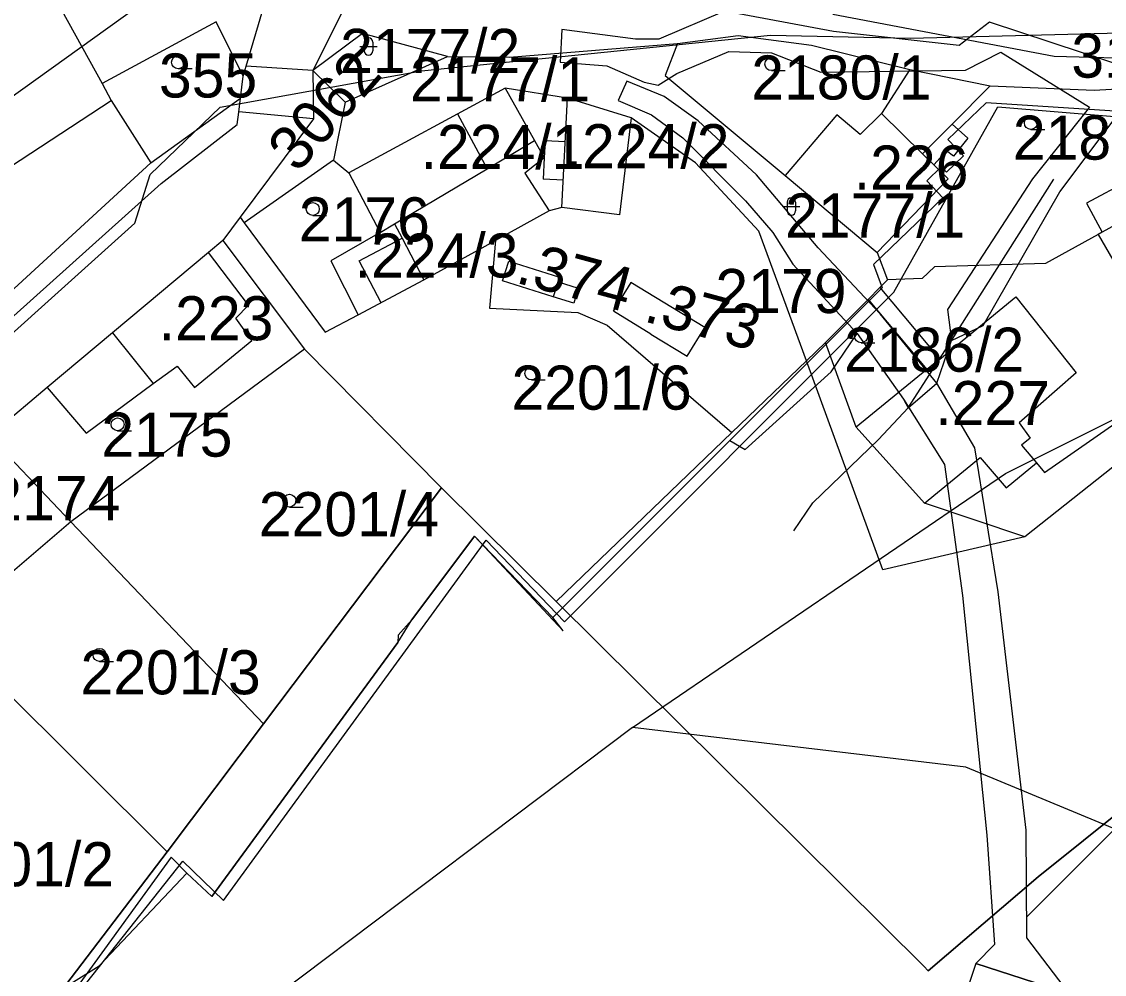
# Model space of a CAD drawing. Extents: x -564810 to -550519, y -1045831 to -1034011.
# Drawn here: x -553266.8 to -553141.5, y -1036818.2 to -1036707.9 of the extents above; entities that cross this region are included whole.
import ezdxf

# ---------------------------------------------------------------- set-up
doc = ezdxf.new("R2010")
doc.units = 0
for name, color, linetype in [('KN stav', 7, 'Continuous'), ('Lesní porost', 7, 'Continuous'), ('Obvod KPU', 7, 'Continuous'), ('Parcelní čísla', 7, 'Continuous'), ('Polní cesty stavající', 7, 'Continuous'), ('STG', 7, 'Continuous'), ('vodní toky', 7, 'Continuous'), ('Vrstva 22', 7, 'Continuous'), ('Vrstva 33', 7, 'Continuous'), ('Vrstva 4', 7, 'Continuous'), ('Vrstva 5', 7, 'Continuous'), ('zamokř ploch', 7, 'Continuous')]:
    doc.layers.add(name, color=color, linetype=linetype)

msp = doc.modelspace()

# ---------------------------------------------------------------- linework, layer by layer
at = {"layer": 'KN stav'}
for p, q in [((-553264.95, -1036701.53), (-553257.51, -1036715.1)), ((-553240.82, -1036713.06), (-553238.91, -1036706.57)), ((-553244.29, -1036707.93), (-553257.51, -1036715.1)), ((-553241.17, -1036714.25), (-553244.29, -1036707.93)), ((-553229.83, -1036707.06), (-553233.12, -1036713.57)), ((-553172.92, -1036707.08), (-553147.32, -1036711.94)), ((-553227.35, -1036709.31), (-553233.12, -1036713.57)), ((-553217.53, -1036711.96), (-553227.35, -1036709.31)), ((-553210.36, -1036712.05), (-553190.89, -1036710.46)), ((-553190.89, -1036710.46), (-553192.33, -1036714.14)), ((-553190.89, -1036710.46), (-553183.87, -1036709.53)), ((-553183.87, -1036709.53), (-553175.41, -1036710.63)), ((-553175.41, -1036710.63), (-553164.03, -1036713.46)), ((-553147.32, -1036711.94), (-553136.48, -1036712.2)), ((-553241.17, -1036714.25), (-553240.82, -1036713.06)), ((-553229.37, -1036717.24), (-553217.53, -1036711.96)), ((-553217.53, -1036711.96), (-553210.36, -1036712.05)), ((-553241.49, -1036716.79), (-553241.17, -1036714.25)), ((-553233.12, -1036713.57), (-553233.04, -1036719.17)), ((-553233.12, -1036713.57), (-553229.37, -1036717.24)), ((-553192.33, -1036714.14), (-553178.45, -1036725.74)), ((-553164.03, -1036713.46), (-553167.29, -1036718.56)), ((-553164.03, -1036713.46), (-553154.71, -1036715.36)), ((-553257.51, -1036715.1), (-553256.44, -1036717.04)), ((-553210.84, -1036715.61), (-553228.94, -1036725.44)), ((-553203.62, -1036716.8), (-553210.84, -1036715.61)), ((-553210.84, -1036715.61), (-553207.45, -1036721.68)), ((-553154.71, -1036715.36), (-553159.13, -1036719.8)), ((-553154.71, -1036715.36), (-553142.68, -1036715.85)), ((-553142.68, -1036715.85), (-553126.45, -1036714.86)), ((-553251.88, -1036724.28), (-553241.49, -1036716.79)), ((-553241.69, -1036718.39), (-553241.49, -1036716.79)), ((-553196.28, -1036719.05), (-553203.62, -1036716.8)), ((-553268.1, -1036724.68), (-553256.44, -1036717.04)), ((-553256.44, -1036717.04), (-553251.88, -1036724.28)), ((-553229.37, -1036717.24), (-553230.74, -1036723.96)), ((-553241.87, -1036719.83), (-553241.69, -1036718.39)), ((-553233.04, -1036719.17), (-553241.54, -1036730.56)), ((-553196.28, -1036719.05), (-553197.62, -1036730.29)), ((-553188.82, -1036724.26), (-553196.28, -1036719.05)), ((-553172.48, -1036718.73), (-553178.45, -1036725.74)), ((-553169.77, -1036720.98), (-553172.48, -1036718.73)), ((-553167.29, -1036718.56), (-553169.77, -1036720.98)), ((-553250.68, -1036726.67), (-553241.87, -1036719.83)), ((-553159.13, -1036719.8), (-553157.29, -1036721.41)), ((-553207.45, -1036721.68), (-553206.34, -1036723.67)), ((-553157.29, -1036721.41), (-553158.96, -1036723.49)), ((-553159.77, -1036722.86), (-553161.23, -1036724.5)), ((-553158.96, -1036723.49), (-553159.77, -1036722.86)), ((-553285.39, -1036755.08), (-553251.88, -1036724.28)), ((-553230.74, -1036723.96), (-553241.06, -1036731.21)), ((-553230.74, -1036723.96), (-553228.94, -1036725.44)), ((-553206.34, -1036723.67), (-553208.59, -1036725.45)), ((-553181.48, -1036732.17), (-553188.82, -1036724.26)), ((-553228.94, -1036725.44), (-553225.32, -1036732.32)), ((-553208.59, -1036725.45), (-553205.75, -1036729.83)), ((-553161.23, -1036724.5), (-553159.58, -1036726.11)), ((-553137.01, -1036725.41), (-553143.55, -1036728.92)), ((-553304.61, -1036775.06), (-553250.68, -1036726.67)), ((-553178.45, -1036725.74), (-553167.81, -1036734.63)), ((-553159.58, -1036726.11), (-553167.81, -1036734.63)), ((-553204.28, -1036729.44), (-553205.75, -1036729.83)), ((-553197.62, -1036730.29), (-553204.28, -1036729.44)), ((-553143.55, -1036728.92), (-553141.76, -1036732.29)), ((-553241.54, -1036730.56), (-553243.55, -1036733.25)), ((-553241.54, -1036730.56), (-553241.06, -1036731.21)), ((-553205.75, -1036729.83), (-553211.99, -1036733.27)), ((-553137.42, -1036729.88), (-553141.76, -1036732.29)), ((-553241.06, -1036731.21), (-553231.67, -1036743.85)), ((-553225.32, -1036732.32), (-553223.65, -1036731.33)), ((-553223.65, -1036731.33), (-553222.78, -1036732.99)), ((-553243.55, -1036733.25), (-553245.2, -1036734.64)), ((-553243.55, -1036733.25), (-553234.08, -1036745.81)), ((-553225.32, -1036732.32), (-553231.03, -1036735.59)), ((-553222.78, -1036732.99), (-553220.25, -1036737.82)), ((-553175.99, -1036747.18), (-553181.48, -1036732.17)), ((-553149.16, -1036806.89), (-553057.2, -1036733.01)), ((-553057.2, -1036733.01), (-553149.16, -1036806.89)), ((-553142.23, -1036732.55), (-553148.3, -1036735.92)), ((-553141.76, -1036732.29), (-553142.23, -1036732.55)), ((-553142.23, -1036732.55), (-553137.15, -1036741.36)), ((-553220.25, -1036737.82), (-553211.99, -1036733.27)), ((-553211.99, -1036733.27), (-553212.65, -1036741.1)), ((-553245.2, -1036734.64), (-553256.31, -1036743.95)), ((-553240.55, -1036740.75), (-553245.2, -1036734.64)), ((-553231.03, -1036735.59), (-553227.86, -1036741.85)), ((-553211.17, -1036737.91), (-553210.44, -1036735.63)), ((-553210.44, -1036735.63), (-553204.55, -1036737.51)), ((-553167.81, -1036734.63), (-553166.61, -1036737.82)), ((-553161.14, -1036736.32), (-553162.58, -1036737.65)), ((-553148.3, -1036735.92), (-553161.14, -1036736.32)), ((-553227.86, -1036741.85), (-553220.25, -1036737.82)), ((-553205.28, -1036739.79), (-553211.17, -1036737.91)), ((-553204.55, -1036737.51), (-553204.71, -1036738.02)), ((-553204.71, -1036738.02), (-553202.41, -1036738.76)), ((-553196.3, -1036738.13), (-553197.41, -1036739.94)), ((-553187.76, -1036743.34), (-553196.3, -1036738.13)), ((-553166.61, -1036737.82), (-553167.49, -1036738.71)), ((-553162.58, -1036737.65), (-553166.61, -1036737.82)), ((-553202.41, -1036738.76), (-553202.9, -1036740.5)), ((-553167.49, -1036738.71), (-553168.85, -1036740.08)), ((-553167.49, -1036738.71), (-553160.56, -1036746.98)), ((-553242.03, -1036742.23), (-553240.55, -1036740.75)), ((-553202.9, -1036740.5), (-553205.28, -1036739.79)), ((-553198.32, -1036741.44), (-553197.41, -1036739.94)), ((-553168.85, -1036740.08), (-553173.78, -1036745.06)), ((-553168.85, -1036740.08), (-553162.04, -1036748.19)), ((-553160.56, -1036746.98), (-553151.74, -1036739.79)), ((-553151.74, -1036739.79), (-553144.76, -1036748.56)), ((-553231.67, -1036743.85), (-553227.86, -1036741.85)), ((-553212.65, -1036741.1), (-553202.45, -1036741.6)), ((-553202.45, -1036741.6), (-553199.05, -1036743.05)), ((-553194, -1036744.08), (-553198.32, -1036741.44)), ((-553240.18, -1036744.82), (-553242.03, -1036742.23)), ((-553199.05, -1036743.05), (-553184.6, -1036755.46)), ((-553256.31, -1036743.95), (-553263.85, -1036750.26)), ((-553194, -1036744.08), (-553189.78, -1036746.65)), ((-553189.78, -1036746.65), (-553187.76, -1036743.34)), ((-553246.8, -1036750.25), (-553240.18, -1036744.82)), ((-553173.78, -1036745.06), (-553175.99, -1036747.18)), ((-553170.23, -1036754.87), (-553173.78, -1036745.06)), ((-553234.08, -1036745.81), (-553261.11, -1036765.8)), ((-553234.08, -1036745.81), (-553218.21, -1036761.87)), ((-553251.58, -1036749.82), (-553248.81, -1036747.78)), ((-553248.81, -1036747.78), (-553246.8, -1036750.25)), ((-553175.99, -1036747.18), (-553184.6, -1036755.46)), ((-553162.04, -1036748.19), (-553170.23, -1036754.87)), ((-553144.76, -1036748.56), (-553151.36, -1036754.34)), ((-553263.85, -1036750.26), (-553270.55, -1036755.88)), ((-553263.85, -1036750.26), (-553259.37, -1036755.56)), ((-553259.37, -1036755.56), (-553251.58, -1036749.82)), ((-553151.36, -1036754.34), (-553150.1, -1036756.14)), ((-553148.44, -1036760.12), (-553139.28, -1036753.72)), ((-553184.6, -1036755.46), (-553204.95, -1036775.03)), ((-553162.3, -1036763.64), (-553170.23, -1036754.87)), ((-553270.55, -1036755.88), (-553261.11, -1036765.8)), ((-553150.1, -1036756.14), (-553151.08, -1036756.95)), ((-553151.08, -1036756.95), (-553149.37, -1036759)), ((-553137.18, -1036756.82), (-553150.7, -1036767.55)), ((-553149.37, -1036759), (-553148.44, -1036760.12)), ((-553238.83, -1036789.2), (-553218.21, -1036761.87)), ((-553218.21, -1036761.87), (-553238.83, -1036789.2)), ((-553218.21, -1036761.87), (-553204.95, -1036775.03)), ((-553204.95, -1036775.03), (-553218.21, -1036761.87)), ((-553150.7, -1036767.55), (-553162.3, -1036763.64)), ((-553261.11, -1036765.8), (-553268.43, -1036772.06)), ((-553261.11, -1036765.8), (-553238.83, -1036789.2)), ((-553204.95, -1036775.03), (-553162.41, -1036817.25)), ((-553162.41, -1036817.25), (-553204.95, -1036775.03)), ((-553272.56, -1036781.53), (-553249.99, -1036803.99)), ((-553249.99, -1036803.99), (-553238.83, -1036789.2)), ((-553238.83, -1036789.2), (-553249.99, -1036803.99)), ((-553249.99, -1036803.99), (-553273.82, -1036835.26)), ((-553273.82, -1036835.26), (-553249.99, -1036803.99)), ((-553161.9, -1036817.76), (-553149.16, -1036806.89)), ((-553149.16, -1036806.89), (-553161.9, -1036817.76)), ((-553162.41, -1036817.25), (-553161.9, -1036817.76)), ((-553161.9, -1036817.76), (-553162.41, -1036817.25))]:
    msp.add_line(p, q, dxfattribs=at)
at = {"layer": 'Lesní porost'}
msp.add_line((-553150.48, -1036811.51), (-553132.34, -1036793.38), dxfattribs=at)
for points in [[(-553261.44, -1036819.42), (-553257.85, -1036817.2), (-553247.71, -1036806.46), (-553244.82, -1036809.16), (-553223.29, -1036779.77), (-553221.65, -1036777.17), (-553214.4, -1036767.46), (-553204.13, -1036778.44), (-553205.35, -1036776.9), (-553184.84, -1036756.41), (-553183.08, -1036757.44), (-553173.11, -1036748.47), (-553170.11, -1036744), (-553164.75, -1036751.63), (-553164.21, -1036752.62), (-553160.89, -1036749.75), (-553159.19, -1036744.84), (-553155.52, -1036743.09), (-553146.64, -1036727.62), (-553139.68, -1036718.33)], [(-553114.49, -1036831.41), (-553145.54, -1036820.45), (-553156.36, -1036816.94), (-553167.1, -1036848.85), (-553177.25, -1036857.64), (-553186.23, -1036861.3), (-553233.71, -1036873.74)]]:
    msp.add_lwpolyline(points, dxfattribs=at)
at = {"layer": 'Obvod KPU'}
for p, q in [((-553155.17, -1036717.31), (-553159.61, -1036721.58)), ((-553139.68, -1036718.33), (-553155.17, -1036717.31)), ((-553159.61, -1036721.58), (-553157.82, -1036723.45)), ((-553157.82, -1036723.45), (-553159.77, -1036725.33)), ((-553160.37, -1036724.71), (-553162.06, -1036726.34)), ((-553159.77, -1036725.33), (-553160.37, -1036724.71)), ((-553162.06, -1036726.34), (-553160.18, -1036728.3)), ((-553160.18, -1036728.3), (-553168.21, -1036736.02)), ((-553168.21, -1036736.02), (-553167.22, -1036738.75)), ((-553167.22, -1036738.75), (-553174.52, -1036746.06)), ((-553174.52, -1036746.06), (-553184.7, -1036756.24)), ((-553184.7, -1036756.24), (-553205.35, -1036776.9)), ((-553214.4, -1036767.46), (-553221.65, -1036777.17)), ((-553205.35, -1036776.9), (-553214.4, -1036767.46)), ((-553221.65, -1036777.17), (-553223.23, -1036778.94)), ((-553223.23, -1036778.94), (-553223.29, -1036779.77)), ((-553223.29, -1036779.77), (-553244.82, -1036809.16)), ((-553249.53, -1036804.61), (-553272.29, -1036836)), ((-553247.71, -1036806.46), (-553249.53, -1036804.61)), ((-553244.82, -1036809.16), (-553247.71, -1036806.46))]:
    msp.add_line(p, q, dxfattribs=at)
at = {"layer": 'Polní cesty stavající'}
for p, q in [((-553192.45, -1036716.6), (-553196.76, -1036714.83)), ((-553188.51, -1036719.39), (-553192.45, -1036716.6)), ((-553197.79, -1036717.05), (-553193.91, -1036718.71)), ((-553193.91, -1036718.71), (-553190.27, -1036721.38)), ((-553181.78, -1036725.64), (-553188.51, -1036719.39)), ((-553190.27, -1036721.38), (-553183.02, -1036728.68)), ((-553174.64, -1036734.12), (-553181.78, -1036725.64)), ((-553183.02, -1036728.68), (-553179.88, -1036732.32)), ((-553179.88, -1036732.32), (-553177.57, -1036736.01)), ((-553167.43, -1036741.74), (-553174.64, -1036734.12)), ((-553177.57, -1036736.01), (-553170.11, -1036744)), ((-553160.89, -1036749.75), (-553167.43, -1036741.74)), ((-553170.11, -1036744), (-553164.75, -1036751.63)), ((-553156.48, -1036757.25), (-553160.89, -1036749.75)), ((-553164.75, -1036751.63), (-553159.99, -1036759.16)), ((-553153.78, -1036773.92), (-553156.48, -1036757.25)), ((-553159.99, -1036759.16), (-553157.93, -1036774.32)), ((-553157.93, -1036774.32), (-553155.11, -1036802.09)), ((-553150.54, -1036801.5), (-553153.78, -1036773.92)), ((-553155.11, -1036802.09), (-553154.22, -1036814.71)), ((-553150.46, -1036813.94), (-553150.54, -1036801.5)), ((-553154.22, -1036814.71), (-553156.36, -1036816.94)), ((-553145.54, -1036820.45), (-553150.46, -1036813.94)), ((-553156.36, -1036816.94), (-553145.54, -1036820.45))]:
    msp.add_line(p, q, dxfattribs=at)
msp.add_lwpolyline([(-553196.76, -1036714.83), (-553197.79, -1036717.05)], dxfattribs=at)
at = {"layer": 'STG'}
for points in [[(-553913.89, -1037214.19), (-553796.31, -1037140.69), (-553706.3, -1037067.18), (-553629.14, -1036991.84), (-553566.68, -1036914.66), (-553476.66, -1036833.81), (-553318.67, -1036752.96), (-553234.16, -1036692.32), (-553142.31, -1036650.05), (-553048.61, -1036626.16), (-552953.09, -1036624.32), (-552903.48, -1036624.32), (-552861.23, -1036602.27), (-552798.77, -1036576.55), (-552738.15, -1036530.61), (-552646.29, -1036431.38), (-552581.99, -1036368.9), (-552545.25, -1036306.42), (-552506.67, -1036223.73), (-552482.79, -1036161.25), (-552440.54, -1036117.15)], [(-553086.83, -1037509.03), (-553102.44, -1037299.55), (-553086.83, -1037209.51), (-553071.21, -1037131.41), (-553050.08, -1037031.26), (-553047.33, -1036952.24), (-553054.68, -1036883.33), (-553078.56, -1036837.39), (-553119.89, -1036809.83), (-553157.55, -1036794.21), (-553196.13, -1036789.62), (-553152.96, -1036760.21), (-553125.41, -1036746.43), (-553070.29, -1036720.71), (-552977.52, -1036697.74), (-552896.69, -1036677.52), (-552848, -1036668.34), (-552776.36, -1036649.96), (-552684.5, -1036608.61), (-552638.57, -1036588.4), (-552609.18, -1036560.84), (-552571.52, -1036514.9), (-552546.72, -1036489.17)], [(-553196.13, -1036789.62), (-553277.88, -1036851.18), (-553308.2, -1036910.9), (-553330.24, -1036961.43), (-553350.45, -1037016.56), (-553366.98, -1037068.01), (-553390.87, -1037124.06), (-553420.26, -1037173.67), (-553443.22, -1037210.43), (-553471.7, -1037229.72), (-553504.77, -1037267.39), (-553528.65, -1037307.82), (-553552.53, -1037334.46), (-553583.76, -1037353.76), (-553622.34, -1037363.86), (-553655.41, -1037373.05), (-553676.54, -1037388.67), (-553691.23, -1037407.05)]]:
    msp.add_lwpolyline(points, dxfattribs=at)
at = {"layer": 'vodní toky'}
for points in [[(-553140.51, -1036712.68), (-553154.81, -1036707.98), (-553158.29, -1036710.7), (-553172.85, -1036709.05), (-553185.46, -1036706.72), (-553193.07, -1036709.96), (-553195.78, -1036709.95), (-553204.31, -1036708.84), (-553204.48, -1036712.6), (-553199.08, -1036713.05), (-553194.78, -1036714.93), (-553193.16, -1036715.27), (-553190.98, -1036713.92), (-553184.97, -1036711.38), (-553180.02, -1036711.54), (-553174.31, -1036713.78), (-553157.59, -1036713.56), (-553153.5, -1036711.44), (-553143.21, -1036717.83), (-553149.8, -1036726.1), (-553159.66, -1036741.25), (-553159.19, -1036744.84), (-553155.52, -1036743.09), (-553146.64, -1036727.62), (-553139.68, -1036718.33)], [(-553177.45, -1036766.84), (-553175.26, -1036763.61), (-553167.66, -1036756.28), (-553164.21, -1036752.62), (-553159.19, -1036744.84), (-553147.35, -1036726.17)]]:
    msp.add_lwpolyline(points, dxfattribs=at)
at = {"layer": 'Vrstva 33'}
msp.add_lwpolyline([(-553437.86, -1037027.66), (-553431.51, -1036952.06), (-553425.86, -1036904.01), (-553418.79, -1036878.58), (-553403.96, -1036844.66), (-553391.96, -1036822.05), (-553370.06, -1036810.04), (-553343.4, -1036794.85), (-553314.8, -1036777.54), (-553297.85, -1036767.29), (-553277.72, -1036752.81), (-553253.71, -1036731.26), (-553251.95, -1036725.61), (-553243.83, -1036717.84), (-553220.52, -1036713.6), (-553180.16, -1036709.5), (-553163.92, -1036709.85), (-553122.95, -1036708.79)], dxfattribs=at)
at = {"layer": 'Vrstva 4'}
for p, q in [((-553233.12, -1036713.57), (-553240.82, -1036713.06)), ((-553204.28, -1036729.44), (-553203.62, -1036716.8)), ((-553233.04, -1036719.17), (-553241.69, -1036718.38)), ((-553216.38, -1036718.61), (-553212.94, -1036724.95)), ((-553162.53, -1036723.21), (-553167.29, -1036718.56)), ((-553159.13, -1036719.79), (-553162.53, -1036723.21)), ((-553212.94, -1036724.95), (-553207.45, -1036721.68)), ((-553206.24, -1036721.72), (-553206.34, -1036723.67)), ((-553203.89, -1036721.84), (-553206.24, -1036721.72)), ((-553161.23, -1036724.49), (-553162.53, -1036723.21)), ((-553206.34, -1036723.67), (-553206.47, -1036726.17)), ((-553223.65, -1036731.33), (-553212.94, -1036724.95)), ((-553204.12, -1036726.29), (-553206.47, -1036726.17)), ((-553227.77, -1036735.6), (-553222.78, -1036732.99)), ((-553225.22, -1036740.47), (-553227.77, -1036735.6)), ((-553204.71, -1036738.02), (-553205.28, -1036739.79)), ((-553256.31, -1036743.94), (-553251.58, -1036749.82)), ((-553160.56, -1036746.98), (-553162.04, -1036748.19)), ((-553167.15, -1036771.36), (-553175.99, -1036747.18)), ((-553162.3, -1036763.64), (-553155.88, -1036758.37)), ((-553155.88, -1036758.37), (-553152.88, -1036761.86)), ((-553152.88, -1036761.86), (-553149.37, -1036759)), ((-553150.7, -1036767.55), (-553167.15, -1036771.36))]:
    msp.add_line(p, q, dxfattribs=at)
at = {"layer": 'Vrstva 5'}
msp.add_lwpolyline([(-553100.28, -1036859.58), (-553193.44, -1036929.8), (-553216.84, -1036879.25), (-553272.47, -1036835.74), (-553248.18, -1036805.09), (-553243.47, -1036809.64), (-553213.05, -1036767.94), (-553204, -1036777.38), (-553165.87, -1036739.23), (-553153.82, -1036717.79), (-553120.78, -1036720.53)], dxfattribs=at)
at = {"layer": 'zamokř ploch'}
for p, q in [((-553227.17, -1036710.31), (-553227.17, -1036711.31)), ((-553226.17, -1036710.31), (-553226.17, -1036711.31)), ((-553227.67, -1036710.81), (-553225.67, -1036710.81)), ((-553248.7, -1036713.36), (-553247.1, -1036713.36)), ((-553180.04, -1036713.59), (-553178.44, -1036713.59)), ((-553150, -1036720.39), (-553148.4, -1036720.39)), ((-553178.73, -1036729.32), (-553176.73, -1036729.32)), ((-553178.23, -1036728.82), (-553178.23, -1036729.82)), ((-553177.23, -1036728.82), (-553177.23, -1036729.82)), ((-553233.12, -1036730.36), (-553231.52, -1036730.36)), ((-553169.65, -1036745.08), (-553168.05, -1036745.08)), ((-553207.82, -1036749.39), (-553206.22, -1036749.39)), ((-553255.71, -1036755.28), (-553254.11, -1036755.28)), ((-553235.83, -1036764.11), (-553234.23, -1036764.11)), ((-553257.8, -1036781.96), (-553256.2, -1036781.96))]:
    msp.add_line(p, q, dxfattribs=at)
for centre in [(-553248.71, -1036712.62), (-553180.04, -1036712.84), (-553150, -1036719.64), (-553233.12, -1036729.61), (-553169.65, -1036744.33), (-553207.82, -1036748.64), (-553255.71, -1036754.53), (-553235.83, -1036763.36), (-553257.8, -1036781.21)]:
    msp.add_circle(centre, 0.75, dxfattribs=at)
for centre, start, end in [((-553226.67, -1036710.31), 0, 180), ((-553226.67, -1036711.31), 180, 0), ((-553177.73, -1036728.82), 0, 180), ((-553177.73, -1036729.82), 180, 0)]:
    msp.add_arc(centre, 0.5, start, end, dxfattribs=at)

# ---------------------------------------------------------------- texts
at = {"layer": 'Parcelní čísla'}
for s, p in [('2177/2', (-553229.96, -1036713.86)), ('3125/3', (-553145.32, -1036714.41)), ('355', (-553250.93, -1036716.71)), ('2177/1', (-553221.88, -1036717.16)), ('2180/1', (-553182.37, -1036716.94)), ('2180/2', (-553152.09, -1036723.9)), ('2176', (-553234.74, -1036733.36)), ('2177/1', (-553178.45, -1036732.91)), ('2179', (-553186.52, -1036741.65)), ('2186/2', (-553171.63, -1036748.44)), ('2201/6', (-553210.12, -1036752.83)), ('2175', (-553257.59, -1036758.27)), ('2174', (-553270.56, -1036765.62)), ('2201/4', (-553239.37, -1036767.47)), ('2201/3', (-553260.01, -1036785.77)), ('2201/2', (-553276.98, -1036807.98))]:
    msp.add_text(s, height=5.1, dxfattribs=at).set_placement(p)
msp.add_text('3062', height=5.1, rotation=48.8141, dxfattribs=at).set_placement((-553234.88, -1036725.56))
at = {"layer": 'Vrstva 22'}
for s, p in [('.224/1', (-553220.64, -1036724.97)), ('.224/2', (-553203.85, -1036724.89)), ('.226', (-553170.5, -1036727.36)), ('.224/3', (-553228.27, -1036737.54)), ('.223', (-553250.95, -1036744.8)), ('.227', (-553161.07, -1036754.62))]:
    msp.add_text(s, height=5.1, dxfattribs=at).set_placement(p)
for s, p in [('.374', (-553209.78, -1036738.1)), ('.373', (-553194.95, -1036742.57))]:
    msp.add_text(s, height=5.1, rotation=344.8397, dxfattribs=at).set_placement(p)

doc.saveas('drawing.dxf')
